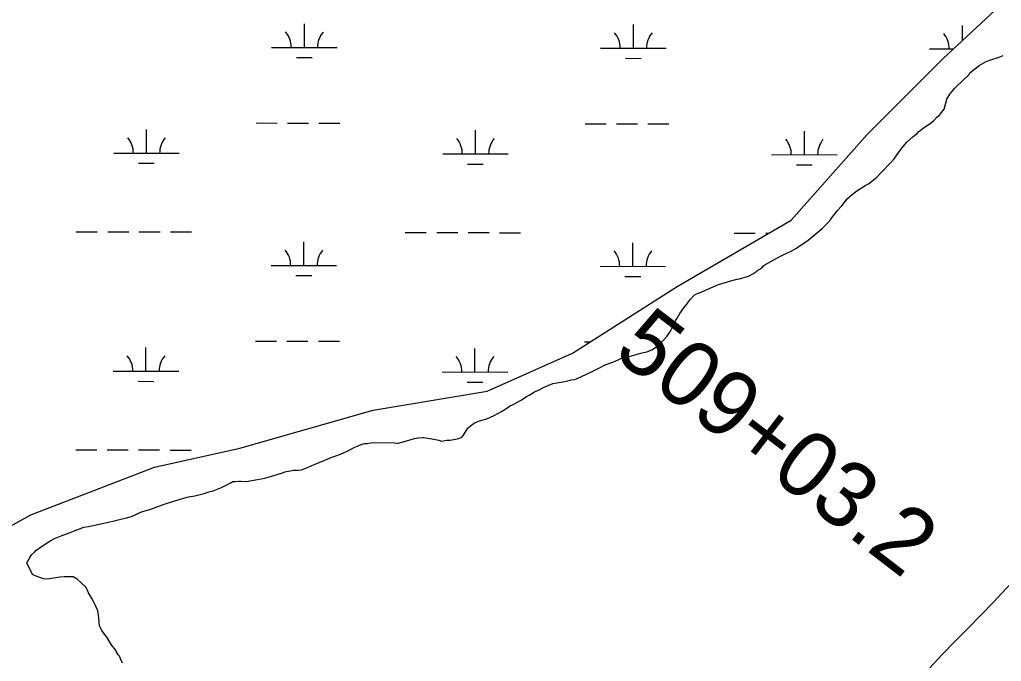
# Model space of a CAD drawing. Extents: x 3177385 to 3215275, y 903885 to 929304.
# Drawn here: x 3200621 to 3202119, y 925563 to 926542 of the extents above; entities that cross this region are included whole.
import ezdxf

# ---------------------------------------------------------------- set-up
doc = ezdxf.new("R2010")
doc.units = 0
for name, color, linetype in [('V-LEVE-TOET', 7, 'Continuous'), ('V-SITE-VEGE', 7, 'Continuous'), ('V-SURV-IDEN', 7, 'Continuous'), ('V-WETL-SWMP', 7, 'Continuous')]:
    doc.layers.add(name, color=color, linetype=linetype)

msp = doc.modelspace()

# ---------------------------------------------------------------- linework, layer by layer
at = {"layer": 'V-LEVE-TOET'}
msp.add_lwpolyline([(3202278.6, 925843.8), (3202266.2, 925829.1), (3202253.6, 925814.5), (3202240.9, 925800), (3202228, 925785.6), (3202215, 925771.4), (3202201.8, 925757.4), (3202183.1, 925736.3), (3202164.3, 925715.4), (3202145.3, 925694.6), (3202126.1, 925674), (3202106.8, 925653.5), (3202087.2, 925633.3), (3202067.5, 925613.2), (3202047.7, 925593.3), (3202028.5, 925573.4), (3202009.6, 925553.2)], dxfattribs=at)
at = {"layer": 'V-SITE-VEGE'}
for p, q in [((3202095.2, 926478.1), (3202104.2, 926481.4)), ((3202104.2, 926481.4), (3202113.7, 926484.2)), ((3202113.7, 926484.2), (3202121.5, 926487.6)), ((3202070.7, 926460.8), (3202084.6, 926471.9)), ((3202084.6, 926471.9), (3202095.2, 926478.1)), ((3202047.8, 926437.3), (3202061.7, 926451.3)), ((3202061.7, 926451.3), (3202066.8, 926455.7)), ((3202066.8, 926455.7), (3202069.6, 926458.5)), ((3202069.6, 926458.5), (3202070.7, 926460.8)), ((3202039.9, 926428.4), (3202047.8, 926437.3)), ((3202031.6, 926405.5), (3202035.5, 926420.6)), ((3202035.5, 926420.6), (3202039.9, 926428.4)), ((3202015.4, 926388.2), (3202020.4, 926393.2)), ((3202020.4, 926393.2), (3202023.7, 926396)), ((3202023.7, 926396), (3202031.6, 926405.5)), ((3201992.5, 926371.4), (3202001.4, 926378.1)), ((3202001.4, 926378.1), (3202009.8, 926383.7)), ((3202009.8, 926383.7), (3202015.4, 926388.2)), ((3201974.6, 926355.3), (3201984.1, 926363.6)), ((3201984.1, 926363.6), (3201990.2, 926368.6)), ((3201990.2, 926368.6), (3201992.5, 926371.4)), ((3201960.6, 926337.9), (3201969, 926348.5)), ((3201969, 926348.5), (3201974.6, 926355.3)), ((3201955, 926329.6), (3201957.8, 926333.5)), ((3201957.8, 926333.5), (3201960.6, 926337.9)), ((3201934.9, 926308.4), (3201951.1, 926325.1)), ((3201951.1, 926325.1), (3201955, 926329.6)), ((3201920.4, 926295), (3201928.8, 926301.6)), ((3201928.8, 926301.6), (3201934.9, 926308.4)), ((3201898.1, 926281), (3201910.9, 926288.8)), ((3201910.9, 926288.8), (3201915.9, 926291.6)), ((3201915.9, 926291.6), (3201920.4, 926295)), ((3201883.5, 926268.7), (3201886.9, 926271.5)), ((3201886.9, 926271.5), (3201888.6, 926273.2)), ((3201888.6, 926273.2), (3201898.1, 926281)), ((3201867.9, 926250.3), (3201875.1, 926258.1)), ((3201875.1, 926258.1), (3201883.5, 926268.7)), ((3201857.8, 926237.4), (3201867.9, 926250.3)), ((3201845, 926223.5), (3201856.7, 926235.2)), ((3201856.7, 926235.2), (3201857.8, 926237.4)), ((3201823.8, 926205.6), (3201845, 926223.5)), ((3201808.1, 926195), (3201823.8, 926205.6)), ((3201775.2, 926177.7), (3201784.7, 926182.7)), ((3201784.7, 926182.7), (3201793.6, 926186.6)), ((3201793.6, 926186.6), (3201798.1, 926188.9)), ((3201798.1, 926188.9), (3201805.9, 926193.3)), ((3201805.9, 926193.3), (3201808.1, 926195)), ((3201752.3, 926162.6), (3201755.1, 926166)), ((3201755.1, 926166), (3201757.8, 926168.2)), ((3201757.8, 926168.2), (3201775.2, 926177.7)), ((3201732.7, 926150.9), (3201739.4, 926154.3)), ((3201739.4, 926154.3), (3201745.6, 926158.2)), ((3201745.6, 926158.2), (3201747.2, 926159.9)), ((3201747.2, 926159.9), (3201752.3, 926162.6)), ((3201662.9, 926127.5), (3201686.9, 926138.1)), ((3201686.9, 926138.1), (3201699.2, 926141.4)), ((3201699.2, 926141.4), (3201703.7, 926143.1)), ((3201703.7, 926143.1), (3201715.4, 926145.9)), ((3201715.4, 926145.9), (3201719.3, 926146.5)), ((3201719.3, 926146.5), (3201732.7, 926150.9)), ((3201644.5, 926115.8), (3201650, 926121.9)), ((3201650, 926121.9), (3201653.4, 926123.6)), ((3201653.4, 926123.6), (3201660.7, 926126.4)), ((3201660.7, 926126.4), (3201662.9, 926127.5)), ((3201634.4, 926102.4), (3201639.4, 926108.5)), ((3201639.4, 926108.5), (3201641.1, 926111.3)), ((3201641.1, 926111.3), (3201644.5, 926115.8)), ((3201623.8, 926086.7), (3201628.3, 926094)), ((3201628.3, 926094), (3201634.4, 926102.4)), ((3201616.5, 926071.7), (3201620.4, 926079.5)), ((3201620.4, 926079.5), (3201622.1, 926083.4)), ((3201622.1, 926083.4), (3201623.8, 926086.7)), ((3201608.1, 926058.8), (3201613.7, 926066.6)), ((3201613.7, 926066.6), (3201616.5, 926071.7)), ((3201594.2, 926044.3), (3201598.1, 926047.6)), ((3201598.1, 926047.6), (3201608.1, 926058.8)), ((3201554.5, 926029.2), (3201568.5, 926033.1)), ((3201568.5, 926033.1), (3201579.1, 926035.9)), ((3201579.1, 926035.9), (3201585.2, 926038.2)), ((3201585.2, 926038.2), (3201589.7, 926040.9)), ((3201589.7, 926040.9), (3201594.2, 926044.3)), ((3201514.3, 926015.3), (3201522.7, 926018.6)), ((3201522.7, 926018.6), (3201526, 926019.7)), ((3201526, 926019.7), (3201535, 926023.7)), ((3201535, 926023.7), (3201539.4, 926025.9)), ((3201539.4, 926025.9), (3201550.1, 926027.6)), ((3201550.1, 926027.6), (3201554.5, 926029.2)), ((3201470.7, 925994.1), (3201493.6, 926004.7)), ((3201493.6, 926004.7), (3201504.3, 926010.3)), ((3201504.3, 926010.3), (3201514.3, 926015.3)), ((3201421, 925981.2), (3201434.4, 925986.8)), ((3201434.4, 925986.8), (3201455.7, 925990.7)), ((3201455.7, 925990.7), (3201462.4, 925992.4)), ((3201462.4, 925992.4), (3201468, 925993)), ((3201468, 925993), (3201470.7, 925994.1)), ((3201398.1, 925969), (3201406.5, 925974)), ((3201406.5, 925974), (3201412.7, 925976.8)), ((3201412.7, 925976.8), (3201421, 925981.2)), ((3201373.6, 925955), (3201385.9, 925961.7)), ((3201385.9, 925961.7), (3201394.2, 925967.3)), ((3201394.2, 925967.3), (3201398.1, 925969)), ((3201345.1, 925938.3), (3201356.2, 925944.4)), ((3201356.2, 925944.4), (3201362.9, 925948.3)), ((3201362.9, 925948.3), (3201368, 925952.2)), ((3201368, 925952.2), (3201373.6, 925955)), ((3201308.8, 925922.6), (3201314.4, 925926.5)), ((3201314.4, 925926.5), (3201321.1, 925929.3)), ((3201321.1, 925929.3), (3201326.1, 925931)), ((3201326.1, 925931), (3201333.9, 925933.2)), ((3201333.9, 925933.2), (3201345.1, 925938.3)), ((3201298.2, 925908.1), (3201302.1, 925914.8)), ((3201302.1, 925914.8), (3201304.9, 925918.7)), ((3201304.9, 925918.7), (3201308.8, 925922.6)), ((3201151.3, 925895.3), (3201159.1, 925897)), ((3201159.1, 925897), (3201192.6, 925896.4)), ((3201192.6, 925896.4), (3201197.1, 925895.9)), ((3201198.2, 925895.9), (3201209.4, 925899.2)), ((3201209.4, 925899.2), (3201223.3, 925903.1)), ((3201223.3, 925903.1), (3201228.3, 925904.2)), ((3201228.3, 925904.2), (3201235.6, 925904.8)), ((3201235.6, 925904.8), (3201237.8, 925904.8)), ((3201237.8, 925904.8), (3201249.6, 925902.5)), ((3201249.6, 925902.5), (3201260.2, 925900.3)), ((3201260.2, 925900.3), (3201264.6, 925899.2)), ((3201264.6, 925899.2), (3201272.5, 925900.3)), ((3201272.5, 925900.3), (3201277.5, 925900.3)), ((3201277.5, 925900.3), (3201290.9, 925903.1)), ((3201290.9, 925903.1), (3201295.4, 925905.3)), ((3201295.4, 925905.3), (3201298.2, 925908.1)), ((3201110.5, 925879.1), (3201121.7, 925884.2)), ((3201121.7, 925884.2), (3201132.3, 925889.7)), ((3201132.3, 925889.7), (3201137.3, 925892)), ((3201137.3, 925892), (3201142.9, 925894.2)), ((3201142.9, 925894.2), (3201146.8, 925895.3)), ((3201146.8, 925895.3), (3201151.3, 925895.3)), ((3201197.1, 925895.9), (3201198.2, 925895.9)), ((3201069.2, 925862.9), (3201086.5, 925870.2)), ((3201086.5, 925870.2), (3201094.9, 925873.6)), ((3201094.9, 925873.6), (3201110.5, 925879.1)), ((3201021.7, 925850.7), (3201025.6, 925852.4)), ((3201025.6, 925852.4), (3201039, 925854.6)), ((3201039, 925854.6), (3201045.7, 925854.6)), ((3201045.7, 925854.6), (3201050.7, 925855.1)), ((3201050.7, 925855.1), (3201055.8, 925857.4)), ((3201055.8, 925857.4), (3201060.2, 925859)), ((3201060.2, 925859), (3201066.9, 925861.8)), ((3201066.9, 925861.8), (3201069.2, 925862.9)), ((3200943, 925835.6), (3200946.3, 925837.3)), ((3200946.3, 925837.3), (3200949.7, 925837.3)), ((3200949.7, 925837.3), (3200955.2, 925837.9)), ((3200955.2, 925837.9), (3200959.1, 925837.9)), ((3200959.1, 925837.9), (3200966.4, 925837.3)), ((3200966.4, 925837.3), (3200983.7, 925840.6)), ((3200983.7, 925840.6), (3200994.9, 925842.3)), ((3200994.9, 925842.3), (3201013.9, 925847.9)), ((3201013.9, 925847.9), (3201021.7, 925850.7)), ((3200902.2, 925818.9), (3200909.4, 925821.7)), ((3200909.4, 925821.7), (3200916.1, 925823.3)), ((3200916.1, 925823.3), (3200929, 925828.4)), ((3200929, 925828.4), (3200936.8, 925832.3)), ((3200936.8, 925832.3), (3200942.4, 925835.6)), ((3200942.4, 925835.6), (3200943, 925835.6)), ((3200845.2, 925803.8), (3200864.2, 925810)), ((3200864.2, 925810), (3200878.7, 925813.9)), ((3200878.7, 925813.9), (3200888.2, 925815.5)), ((3200888.2, 925815.5), (3200902.2, 925818.9)), ((3200806.7, 925791), (3200819.5, 925794.9)), ((3200819.5, 925794.9), (3200827.9, 925797.7)), ((3200827.9, 925797.7), (3200841.3, 925802.7)), ((3200841.3, 925802.7), (3200845.2, 925803.8)), ((3200744.7, 925773.1), (3200763.1, 925777)), ((3200763.1, 925777), (3200775.4, 925779.8)), ((3200775.4, 925779.8), (3200782.1, 925781.5)), ((3200782.1, 925781.5), (3200791.6, 925784.3)), ((3200791.6, 925784.3), (3200806.7, 925791)), ((3200693.9, 925758.1), (3200709.5, 925764.2)), ((3200709.5, 925764.2), (3200719, 925767.6)), ((3200719, 925767.6), (3200726.2, 925768.7)), ((3200726.2, 925768.7), (3200744.7, 925773.1)), ((3200662, 925743.6), (3200668.7, 925747.5)), ((3200668.7, 925747.5), (3200674.3, 925750.3)), ((3200674.3, 925750.3), (3200684.4, 925754.7)), ((3200684.4, 925754.7), (3200693.9, 925758.1)), ((3200644.1, 925730.2), (3200645.8, 925732.4)), ((3200645.8, 925732.4), (3200652.5, 925736.9)), ((3200652.5, 925736.9), (3200662, 925743.6)), ((3200631.9, 925713.4), (3200635.8, 925720.7)), ((3200635.8, 925720.7), (3200639.1, 925725.7)), ((3200639.1, 925725.7), (3200644.1, 925730.2)), ((3200640.8, 925695.5), (3200631.9, 925713.4)), ((3200644.7, 925693.3), (3200640.8, 925695.5)), ((3200657.5, 925688.8), (3200644.7, 925693.3)), ((3200663.7, 925688.3), (3200657.5, 925688.8)), ((3200682.1, 925691.6), (3200663.7, 925688.3)), ((3200688.8, 925692.2), (3200682.1, 925691.6)), ((3200702.8, 925692.2), (3200688.8, 925692.2)), ((3200708.9, 925688.3), (3200702.8, 925692.2)), ((3200714.5, 925683.2), (3200708.9, 925688.3)), ((3200722.3, 925676), (3200714.5, 925683.2)), ((3200726.2, 925667.6), (3200722.3, 925676)), ((3200730.7, 925659.8), (3200726.2, 925667.6)), ((3200734, 925653.6), (3200730.7, 925659.8)), ((3200736.3, 925649.2), (3200734, 925653.6)), ((3200740.2, 925640.2), (3200736.3, 925649.2)), ((3200741.3, 925634.1), (3200740.2, 925640.2)), ((3200743, 925617.3), (3200741.3, 925634.1)), ((3200746.3, 925610.1), (3200743, 925617.3)), ((3200755.2, 925598.3), (3200746.3, 925610.1)), ((3200760.8, 925588.8), (3200755.2, 925598.3)), ((3200767, 925580.5), (3200760.8, 925588.8)), ((3200768.1, 925578.2), (3200767, 925580.5)), ((3200771.4, 925573.2), (3200768.1, 925578.2)), ((3200773.1, 925571), (3200771.4, 925573.2)), ((3200775.3, 925565.9), (3200773.1, 925571)), ((3200778.1, 925560.3), (3200775.3, 925565.9))]:
    msp.add_line(p, q, dxfattribs=at)
at = {"layer": 'V-WETL-SWMP'}
for p, q in [((3201055.3, 926499.7), (3201055.4, 926535.7)), ((3201557.2, 926498.5), (3201557.3, 926534.5)), ((3202059.1, 926510.1), (3202059.2, 926533.3)), ((3201005.3, 926499.8), (3201105.3, 926499.5)), ((3201507.2, 926498.6), (3201607.2, 926498.4)), ((3202009.1, 926497.4), (3202045.5, 926497.4)), ((3201043.2, 926484.3), (3201067.2, 926484.2)), ((3201545.2, 926483.1), (3201569.2, 926483)), ((3200981.6, 926384.4), (3201013.6, 926384.3)), ((3201029.6, 926384.3), (3201061.6, 926384.2)), ((3201077.6, 926384.2), (3201109.6, 926384.1)), ((3201483.5, 926383.2), (3201515.5, 926383.2)), ((3201531.5, 926383.1), (3201563.5, 926383)), ((3201579.5, 926383), (3201611.5, 926382.9)), ((3200814.4, 926338.4), (3200814.5, 926374.4)), ((3201316.3, 926337.2), (3201316.4, 926373.2)), ((3201818.2, 926336), (3201818.3, 926372)), ((3200764.4, 926338.5), (3200864.4, 926338.2)), ((3201266.3, 926337.3), (3201366.3, 926337.1)), ((3201768.2, 926336.1), (3201868.2, 926335.9)), ((3200802.4, 926323), (3200826.4, 926322.9)), ((3201304.3, 926321.8), (3201328.3, 926321.7)), ((3201806.2, 926320.6), (3201830.2, 926320.6)), ((3200707.3, 926218.5), (3200739.3, 926218.5)), ((3200755.3, 926218.4), (3200787.3, 926218.4)), ((3200803.3, 926218.3), (3200835.3, 926218.2)), ((3200851.3, 926218.2), (3200883.3, 926218.1)), ((3201209.2, 926217.4), (3201241.2, 926217.3)), ((3201257.2, 926217.3), (3201289.2, 926217.2)), ((3201305.2, 926217.1), (3201337.2, 926217.1)), ((3201353.2, 926217), (3201385.2, 926217)), ((3201711.1, 926216.2), (3201743.1, 926216.1)), ((3201759.1, 926216.1), (3201763.4, 926216.1)), ((3201054.5, 926167), (3201054.6, 926203)), ((3201556.4, 926165.8), (3201556.5, 926201.8)), ((3201004.5, 926167.1), (3201104.5, 926166.9)), ((3201506.4, 926165.9), (3201606.4, 926165.7)), ((3201042.5, 926151.6), (3201066.5, 926151.5)), ((3201544.4, 926150.4), (3201568.4, 926150.4)), ((3200980.8, 926051.7), (3201012.8, 926051.7)), ((3201028.8, 926051.6), (3201060.8, 926051.5)), ((3201076.8, 926051.5), (3201108.8, 926051.4)), ((3201482.7, 926050.6), (3201491.8, 926050.5)), ((3200813.7, 926005.7), (3200813.7, 926041.7)), ((3201315.6, 926004.5), (3201315.6, 926040.5)), ((3200763.7, 926005.8), (3200863.7, 926005.6)), ((3201265.6, 926004.6), (3201365.6, 926004.4)), ((3200801.6, 925990.3), (3200825.6, 925990.2)), ((3201303.5, 925989.1), (3201327.5, 925989.1)), ((3200706.5, 925885.9), (3200738.5, 925885.8)), ((3200754.5, 925885.8), (3200786.5, 925885.7)), ((3200802.5, 925885.6), (3200834.5, 925885.6)), ((3200850.5, 925885.5), (3200882.5, 925885.5))]:
    msp.add_line(p, q, dxfattribs=at)
msp.add_lwpolyline([(3200217.7, 925554.5), (3200377.2, 925641.5), (3200638.2, 925786.6), (3200826.6, 925859.1), (3200957.1, 925888.1), (3201160.1, 925946.1), (3201334, 925975.1), (3201464.5, 926033.2), (3201624, 926134.7), (3201798, 926236.2), (3201913.9, 926366.8), (3202029.9, 926482.8), (3202247.4, 926685.9), (3202377.9, 926773), (3202479.3, 926831), (3202609.8, 926889), (3202711.3, 926976), (3202798.3, 927048.6), (3202943.3, 927208.1), (3203030.2, 927309.7), (3203117.2, 927396.7), (3203209.3, 927475.7), (3198505.6, 927486.6)], dxfattribs=at)
for centre, start, end in [((3201000, 926500.3), 359.0948, 40.6385), ((3201110.5, 926500), 139.0948, 180.6385), ((3201501.9, 926499.1), 359.0948, 40.6385), ((3201612.4, 926498.8), 139.0948, 180.6385), ((3202003.9, 926497.9), 359.0948, 40.6385), ((3200759.2, 926339), 359.0948, 40.6385), ((3200869.7, 926338.7), 139.0948, 180.6385), ((3201261.1, 926337.8), 359.0948, 40.6385), ((3201371.6, 926337.5), 139.0948, 180.6385), ((3201763, 926336.6), 359.0948, 40.6385), ((3201873.5, 926336.4), 139.0948, 180.6385), ((3200999.3, 926167.6), 359.0948, 40.6385), ((3201109.8, 926167.3), 139.0948, 180.6385), ((3201501.2, 926166.4), 359.0948, 40.6385), ((3201611.7, 926166.2), 139.0948, 180.6385), ((3200758.4, 926006.3), 359.0948, 40.6385), ((3200868.9, 926006), 139.0948, 180.6385), ((3201260.3, 926005.1), 359.0948, 40.6385), ((3201370.8, 926004.9), 139.0948, 180.6385)]:
    msp.add_arc(centre, 35.2, start, end, dxfattribs=at)

# ---------------------------------------------------------------- texts
at = {"layer": 'V-SURV-IDEN'}
msp.add_text('509+03.2', height=100, rotation=322.5328, dxfattribs=at).set_placement((3201524.2, 926029.7))

doc.saveas('drawing.dxf')
